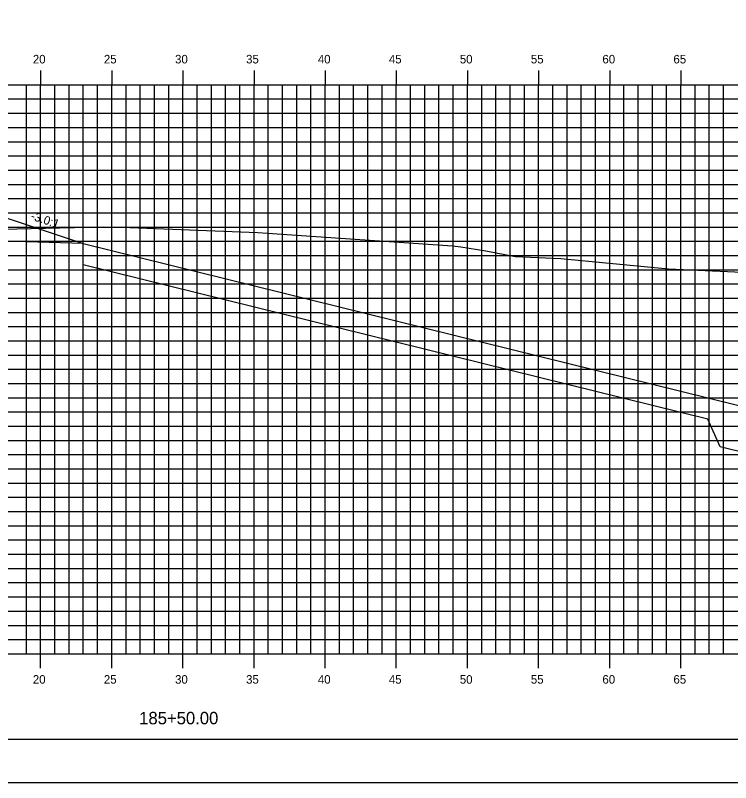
# Model space of a CAD drawing. Extents: x 850598 to 870284, y 366541 to 366651.
# Drawn here: x 860648.2 to 860698.4, y 366541.2 to 366595.1 of the extents above; entities that cross this region are included whole.
import ezdxf

# ---------------------------------------------------------------- set-up
doc = ezdxf.new("R2010")
doc.units = 0
for name, color, linetype in [('ANNOTATION', 7, 'Continuous'), ('BORDER', 7, 'Continuous'), ('D_Drainage_RipRap', 7, 'Continuous'), ('D_Roadway_Centerline', 7, 'Continuous'), ('D_Roadway_SlopeLines', 7, 'Continuous'), ('D_Roadway_SubGrade', 7, 'Continuous'), ('H_V ANNOTATION', 7, 'Continuous'), ('MAJOR', 7, 'Continuous'), ('MINOR', 7, 'Continuous'), ('PLOT BOUNDARY', 7, 'Continuous'), ('S_Roadway_Centerline', 7, 'Continuous')]:
    doc.layers.add(name, color=color, linetype=linetype)

msp = doc.modelspace()

# ---------------------------------------------------------------- linework, layer by layer
at = {"layer": 'BORDER'}
msp.add_line((860584.942, 366544.225), (860744.942, 366544.225), dxfattribs=at)
at = {"layer": 'D_Drainage_RipRap'}
msp.add_lwpolyline([(860696.832, 366568.225), (860711.258, 366564.662), (860721.12, 366562.225), (860718.12, 366559.225), (860715.12, 366559.225), (860712.12, 366561.212), (860697.694, 366564.775), (860696.832, 366566.725), (860652.941, 366577.568), (860652.941, 366579.068)], close=True, dxfattribs=at)
at = {"layer": 'D_Roadway_Centerline'}
msp.add_lwpolyline([(860594.449, 366577.692), (860595.449, 366577.654), (860596.449, 366577.484), (860597.449, 366577.183), (860598.449, 366576.749), (860600.941, 366575.502), (860607.197, 366578.63), (860610.941, 366580.502), (860612.941, 366580.622), (860618.941, 366580.982), (860629.941, 366581.312), (860640.941, 366581.428), (860644.941, 366581.188), (860646.941, 366581.068), (860652.941, 366579.068), (860696.832, 366568.225), (860711.258, 366564.662), (860721.12, 366562.225), (860725.12, 366562.225)], dxfattribs=at)
at = {"layer": 'D_Roadway_SlopeLines'}
msp.add_lwpolyline([(860652.941, 366579.068), (860721.12, 366562.225), (860721.12, 366562.225)], dxfattribs=at)
at = {"layer": 'D_Roadway_SubGrade'}
msp.add_lwpolyline([(860640.941, 366580.928), (860641.941, 366580.868), (860641.941, 366581.118), (860646.941, 366580.818), (860646.941, 366581.068), (860652.941, 366579.068), (860640.941, 366579.428)], close=True, dxfattribs=at)
at = {"layer": 'MAJOR'}
for p, q in [((860649.941, 366591.227), (860649.941, 366590.225)), ((860649.941, 366591.227), (860649.941, 366590.225)), ((860654.941, 366591.227), (860654.941, 366590.225)), ((860654.941, 366591.227), (860654.941, 366590.225)), ((860659.941, 366591.227), (860659.941, 366590.225)), ((860659.941, 366591.227), (860659.941, 366590.225)), ((860664.941, 366591.227), (860664.941, 366590.225)), ((860664.941, 366591.227), (860664.941, 366590.225)), ((860669.941, 366591.227), (860669.941, 366590.225)), ((860669.941, 366591.227), (860669.941, 366590.225)), ((860674.941, 366591.227), (860674.941, 366590.225)), ((860674.941, 366591.227), (860674.941, 366590.225)), ((860679.941, 366591.227), (860679.941, 366590.225)), ((860679.941, 366591.227), (860679.941, 366590.225)), ((860684.941, 366591.227), (860684.941, 366590.225)), ((860684.941, 366591.227), (860684.941, 366590.225)), ((860689.941, 366591.227), (860689.941, 366590.225)), ((860689.941, 366591.227), (860689.941, 366590.225)), ((860694.941, 366591.227), (860694.941, 366590.225)), ((860694.941, 366591.227), (860694.941, 366590.225)), ((860589.941, 366590.225), (860729.941, 366590.225)), ((860589.941, 366590.225), (860729.941, 366590.225)), ((860589.941, 366590.225), (860729.941, 366590.225)), ((860589.941, 366590.225), (860729.941, 366590.225)), ((860649.941, 366550.225), (860649.941, 366590.225)), ((860649.941, 366550.225), (860649.941, 366590.225)), ((860654.941, 366550.225), (860654.941, 366590.225)), ((860654.941, 366550.225), (860654.941, 366590.225)), ((860659.941, 366550.225), (860659.941, 366590.225)), ((860659.941, 366550.225), (860659.941, 366590.225)), ((860664.941, 366550.225), (860664.941, 366590.225)), ((860664.941, 366550.225), (860664.941, 366590.225)), ((860669.941, 366550.225), (860669.941, 366590.225)), ((860669.941, 366550.225), (860669.941, 366590.225)), ((860674.941, 366550.225), (860674.941, 366590.225)), ((860674.941, 366550.225), (860674.941, 366590.225)), ((860679.941, 366550.225), (860679.941, 366590.225)), ((860679.941, 366550.225), (860679.941, 366590.225)), ((860684.941, 366550.225), (860684.941, 366590.225)), ((860684.941, 366550.225), (860684.941, 366590.225)), ((860689.941, 366550.225), (860689.941, 366590.225)), ((860689.941, 366550.225), (860689.941, 366590.225)), ((860694.941, 366550.225), (860694.941, 366590.225)), ((860694.941, 366550.225), (860694.941, 366590.225)), ((860589.941, 366585.225), (860729.941, 366585.225)), ((860589.941, 366585.225), (860729.941, 366585.225)), ((860589.941, 366580.225), (860729.941, 366580.225)), ((860589.941, 366580.225), (860729.941, 366580.225)), ((860589.941, 366575.225), (860729.941, 366575.225)), ((860589.941, 366575.225), (860729.941, 366575.225)), ((860589.941, 366570.225), (860729.941, 366570.225)), ((860589.941, 366570.225), (860729.941, 366570.225)), ((860589.941, 366565.225), (860729.941, 366565.225)), ((860589.941, 366565.225), (860729.941, 366565.225)), ((860589.941, 366560.225), (860729.941, 366560.225)), ((860589.941, 366560.225), (860729.941, 366560.225)), ((860589.941, 366555.225), (860729.941, 366555.225)), ((860589.941, 366555.225), (860729.941, 366555.225)), ((860589.941, 366550.225), (860729.941, 366550.225)), ((860589.941, 366550.225), (860729.941, 366550.225)), ((860589.941, 366550.225), (860729.941, 366550.225)), ((860589.941, 366550.225), (860729.941, 366550.225)), ((860649.941, 366549.223), (860649.941, 366550.225)), ((860649.941, 366549.223), (860649.941, 366550.225)), ((860654.941, 366549.223), (860654.941, 366550.225)), ((860654.941, 366549.223), (860654.941, 366550.225)), ((860659.941, 366549.223), (860659.941, 366550.225)), ((860659.941, 366549.223), (860659.941, 366550.225)), ((860664.941, 366549.223), (860664.941, 366550.225)), ((860664.941, 366549.223), (860664.941, 366550.225)), ((860669.941, 366549.223), (860669.941, 366550.225)), ((860669.941, 366549.223), (860669.941, 366550.225)), ((860674.941, 366549.223), (860674.941, 366550.225)), ((860674.941, 366549.223), (860674.941, 366550.225)), ((860679.941, 366549.223), (860679.941, 366550.225)), ((860679.941, 366549.223), (860679.941, 366550.225)), ((860684.941, 366549.223), (860684.941, 366550.225)), ((860684.941, 366549.223), (860684.941, 366550.225)), ((860689.941, 366549.223), (860689.941, 366550.225)), ((860689.941, 366549.223), (860689.941, 366550.225)), ((860694.941, 366549.223), (860694.941, 366550.225)), ((860694.941, 366549.223), (860694.941, 366550.225))]:
    msp.add_line(p, q, dxfattribs=at)
at = {"layer": 'MINOR'}
for p, q in [((860648.941, 366550.225), (860648.941, 366590.225)), ((860648.941, 366550.225), (860648.941, 366590.225)), ((860650.941, 366550.225), (860650.941, 366590.225)), ((860650.941, 366550.225), (860650.941, 366590.225)), ((860651.941, 366550.225), (860651.941, 366590.225)), ((860651.941, 366550.225), (860651.941, 366590.225)), ((860652.941, 366550.225), (860652.941, 366590.225)), ((860652.941, 366550.225), (860652.941, 366590.225)), ((860653.941, 366550.225), (860653.941, 366590.225)), ((860653.941, 366550.225), (860653.941, 366590.225)), ((860655.941, 366550.225), (860655.941, 366590.225)), ((860655.941, 366550.225), (860655.941, 366590.225)), ((860656.941, 366550.225), (860656.941, 366590.225)), ((860656.941, 366550.225), (860656.941, 366590.225)), ((860657.941, 366550.225), (860657.941, 366590.225)), ((860657.941, 366550.225), (860657.941, 366590.225)), ((860658.941, 366550.225), (860658.941, 366590.225)), ((860658.941, 366550.225), (860658.941, 366590.225)), ((860660.941, 366550.225), (860660.941, 366590.225)), ((860660.941, 366550.225), (860660.941, 366590.225)), ((860661.941, 366550.225), (860661.941, 366590.225)), ((860661.941, 366550.225), (860661.941, 366590.225)), ((860662.941, 366550.225), (860662.941, 366590.225)), ((860662.941, 366550.225), (860662.941, 366590.225)), ((860663.941, 366550.225), (860663.941, 366590.225)), ((860663.941, 366550.225), (860663.941, 366590.225)), ((860665.941, 366550.225), (860665.941, 366590.225)), ((860665.941, 366550.225), (860665.941, 366590.225)), ((860666.941, 366550.225), (860666.941, 366590.225)), ((860666.941, 366550.225), (860666.941, 366590.225)), ((860667.941, 366550.225), (860667.941, 366590.225)), ((860667.941, 366550.225), (860667.941, 366590.225)), ((860668.941, 366550.225), (860668.941, 366590.225)), ((860668.941, 366550.225), (860668.941, 366590.225)), ((860670.941, 366550.225), (860670.941, 366590.225)), ((860670.941, 366550.225), (860670.941, 366590.225)), ((860671.941, 366550.225), (860671.941, 366590.225)), ((860671.941, 366550.225), (860671.941, 366590.225)), ((860672.941, 366550.225), (860672.941, 366590.225)), ((860672.941, 366550.225), (860672.941, 366590.225)), ((860673.941, 366550.225), (860673.941, 366590.225)), ((860673.941, 366550.225), (860673.941, 366590.225)), ((860675.941, 366550.225), (860675.941, 366590.225)), ((860675.941, 366550.225), (860675.941, 366590.225)), ((860676.941, 366550.225), (860676.941, 366590.225)), ((860676.941, 366550.225), (860676.941, 366590.225)), ((860677.941, 366550.225), (860677.941, 366590.225)), ((860677.941, 366550.225), (860677.941, 366590.225)), ((860678.941, 366550.225), (860678.941, 366590.225)), ((860678.941, 366550.225), (860678.941, 366590.225)), ((860680.941, 366550.225), (860680.941, 366590.225)), ((860680.941, 366550.225), (860680.941, 366590.225)), ((860681.941, 366550.225), (860681.941, 366590.225)), ((860681.941, 366550.225), (860681.941, 366590.225)), ((860682.941, 366550.225), (860682.941, 366590.225)), ((860682.941, 366550.225), (860682.941, 366590.225)), ((860683.941, 366550.225), (860683.941, 366590.225)), ((860683.941, 366550.225), (860683.941, 366590.225)), ((860685.941, 366550.225), (860685.941, 366590.225)), ((860685.941, 366550.225), (860685.941, 366590.225)), ((860686.941, 366550.225), (860686.941, 366590.225)), ((860686.941, 366550.225), (860686.941, 366590.225)), ((860687.941, 366550.225), (860687.941, 366590.225)), ((860687.941, 366550.225), (860687.941, 366590.225)), ((860688.941, 366550.225), (860688.941, 366590.225)), ((860688.941, 366550.225), (860688.941, 366590.225)), ((860690.941, 366550.225), (860690.941, 366590.225)), ((860690.941, 366550.225), (860690.941, 366590.225)), ((860691.941, 366550.225), (860691.941, 366590.225)), ((860691.941, 366550.225), (860691.941, 366590.225)), ((860692.941, 366550.225), (860692.941, 366590.225)), ((860692.941, 366550.225), (860692.941, 366590.225)), ((860693.941, 366550.225), (860693.941, 366590.225)), ((860693.941, 366550.225), (860693.941, 366590.225)), ((860695.941, 366550.225), (860695.941, 366590.225)), ((860695.941, 366550.225), (860695.941, 366590.225)), ((860696.941, 366550.225), (860696.941, 366590.225)), ((860696.941, 366550.225), (860696.941, 366590.225)), ((860697.941, 366550.225), (860697.941, 366590.225)), ((860697.941, 366550.225), (860697.941, 366590.225)), ((860589.941, 366589.225), (860729.941, 366589.225)), ((860589.941, 366589.225), (860729.941, 366589.225)), ((860589.941, 366588.225), (860729.941, 366588.225)), ((860589.941, 366588.225), (860729.941, 366588.225)), ((860589.941, 366587.225), (860729.941, 366587.225)), ((860589.941, 366587.225), (860729.941, 366587.225)), ((860589.941, 366586.225), (860729.941, 366586.225)), ((860589.941, 366586.225), (860729.941, 366586.225)), ((860589.941, 366584.225), (860729.941, 366584.225)), ((860589.941, 366584.225), (860729.941, 366584.225)), ((860589.941, 366583.225), (860729.941, 366583.225)), ((860589.941, 366583.225), (860729.941, 366583.225)), ((860589.941, 366582.225), (860729.941, 366582.225)), ((860589.941, 366582.225), (860729.941, 366582.225)), ((860589.941, 366581.225), (860729.941, 366581.225)), ((860589.941, 366581.225), (860729.941, 366581.225)), ((860589.941, 366579.225), (860729.941, 366579.225)), ((860589.941, 366579.225), (860729.941, 366579.225)), ((860589.941, 366578.225), (860729.941, 366578.225)), ((860589.941, 366578.225), (860729.941, 366578.225)), ((860589.941, 366577.225), (860729.941, 366577.225)), ((860589.941, 366577.225), (860729.941, 366577.225)), ((860589.941, 366576.225), (860729.941, 366576.225)), ((860589.941, 366576.225), (860729.941, 366576.225)), ((860589.941, 366574.225), (860729.941, 366574.225)), ((860589.941, 366574.225), (860729.941, 366574.225)), ((860589.941, 366573.225), (860729.941, 366573.225)), ((860589.941, 366573.225), (860729.941, 366573.225)), ((860589.941, 366572.225), (860729.941, 366572.225)), ((860589.941, 366572.225), (860729.941, 366572.225)), ((860589.941, 366571.225), (860729.941, 366571.225)), ((860589.941, 366571.225), (860729.941, 366571.225)), ((860589.941, 366569.225), (860729.941, 366569.225)), ((860589.941, 366569.225), (860729.941, 366569.225)), ((860589.941, 366568.225), (860729.941, 366568.225)), ((860589.941, 366568.225), (860729.941, 366568.225)), ((860589.941, 366567.225), (860729.941, 366567.225)), ((860589.941, 366567.225), (860729.941, 366567.225)), ((860589.941, 366566.225), (860729.941, 366566.225)), ((860589.941, 366566.225), (860729.941, 366566.225)), ((860589.941, 366564.225), (860729.941, 366564.225)), ((860589.941, 366564.225), (860729.941, 366564.225)), ((860589.941, 366563.225), (860729.941, 366563.225)), ((860589.941, 366563.225), (860729.941, 366563.225)), ((860589.941, 366562.225), (860729.941, 366562.225)), ((860589.941, 366562.225), (860729.941, 366562.225)), ((860589.941, 366561.225), (860729.941, 366561.225)), ((860589.941, 366561.225), (860729.941, 366561.225)), ((860589.941, 366559.225), (860729.941, 366559.225)), ((860589.941, 366559.225), (860729.941, 366559.225)), ((860589.941, 366558.225), (860729.941, 366558.225)), ((860589.941, 366558.225), (860729.941, 366558.225)), ((860589.941, 366557.225), (860729.941, 366557.225)), ((860589.941, 366557.225), (860729.941, 366557.225)), ((860589.941, 366556.225), (860729.941, 366556.225)), ((860589.941, 366556.225), (860729.941, 366556.225)), ((860589.941, 366554.225), (860729.941, 366554.225)), ((860589.941, 366554.225), (860729.941, 366554.225)), ((860589.941, 366553.225), (860729.941, 366553.225)), ((860589.941, 366553.225), (860729.941, 366553.225)), ((860589.941, 366552.225), (860729.941, 366552.225)), ((860589.941, 366552.225), (860729.941, 366552.225)), ((860589.941, 366551.225), (860729.941, 366551.225)), ((860589.941, 366551.225), (860729.941, 366551.225))]:
    msp.add_line(p, q, dxfattribs=at)
at = {"layer": 'PLOT BOUNDARY'}
msp.add_lwpolyline([(860576.848, 366541.166), (860746.848, 366541.166), (860746.848, 366651.166), (860576.848, 366651.166)], close=True, dxfattribs=at)
at = {"layer": 'S_Roadway_Centerline'}
msp.add_lwpolyline([(860645.21, 366580.036), (860654.325, 366580.243), (860656.213, 366580.19), (860665.218, 366579.844), (860665.88, 366579.784), (860678.883, 366578.9), (860679.477, 366578.822), (860681.224, 366578.547), (860683.29, 366578.146), (860686.509, 366578.024), (860694.065, 366577.275), (860700.802, 366576.97), (860704.45, 366577.205), (860712.269, 366568.599), (860713.527, 366568.742), (860715.563, 366567.103), (860715.578, 366566.144), (860717.649, 366565.339), (860721.557, 366562.625), (860721.727, 366563.636), (860721.919, 366563.622), (860725.17, 366562.204), (860729.941, 366559.928)], dxfattribs=at)

# ---------------------------------------------------------------- texts
at = {"layer": 'ANNOTATION'}
msp.add_text('-3.0:1', height=0.6, rotation=341.5651, dxfattribs=at).set_placement((860649.195, 366580.771))
at = {"layer": 'H_V ANNOTATION'}
for s, height, p in [('20', 0.6, (860649.395, 366591.725)), ('25', 0.6, (860654.387, 366591.725)), ('30', 0.6, (860659.39, 366591.725)), ('35', 0.6, (860664.382, 366591.725)), ('40', 0.6, (860669.428, 366591.725)), ('45', 0.6, (860674.42, 366591.725)), ('50', 0.6, (860679.406, 366591.725)), ('55', 0.6, (860684.398, 366591.725)), ('60', 0.6, (860689.428, 366591.725)), ('65', 0.6, (860694.42, 366591.725)), ('20', 0.6, (860649.395, 366548.125)), ('25', 0.6, (860654.387, 366548.125)), ('30', 0.6, (860659.39, 366548.125)), ('35', 0.6, (860664.382, 366548.125)), ('40', 0.6, (860669.428, 366548.125)), ('45', 0.6, (860674.42, 366548.125)), ('50', 0.6, (860679.406, 366548.125)), ('55', 0.6, (860684.398, 366548.125)), ('60', 0.6, (860689.428, 366548.125)), ('65', 0.6, (860694.42, 366548.125)), ('185+50.00', 0.875, (860656.867, 366545.268))]:
    msp.add_text(s, height=height, dxfattribs=at).set_placement(p)
at = {"layer": 'S_Roadway_Centerline'}
for s, p in [('C', (860654.32, 366580.243)), ('L', (860654.325, 366580.236))]:
    msp.add_text(s, height=0.0146, dxfattribs=at).set_placement(p)

doc.saveas('drawing.dxf')
